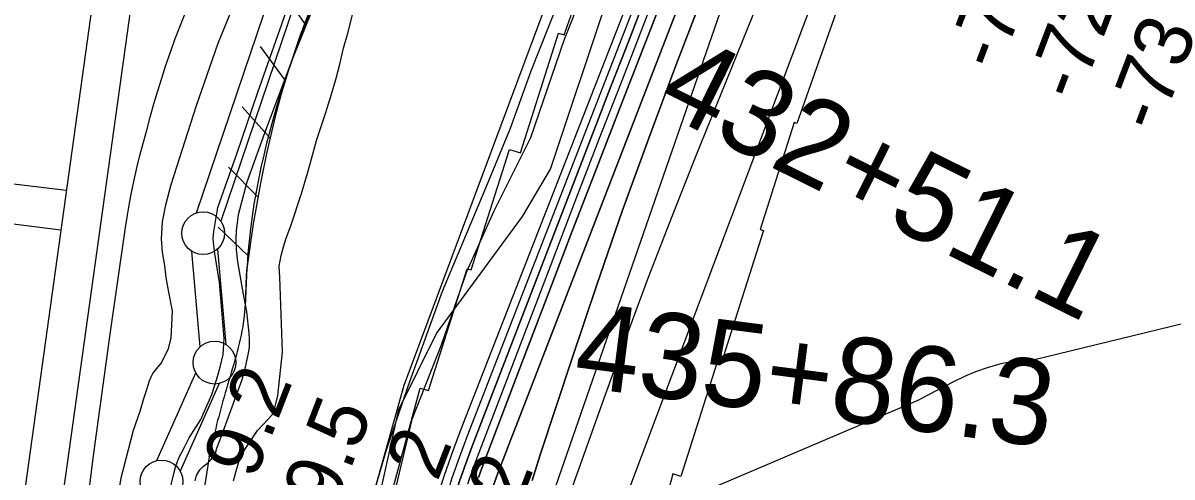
# Model space of a CAD drawing. Extents: x 3683613 to 3738215, y 469626 to 495384.
# Drawn here: x 3701591 to 3702934, y 483272 to 483802 of the extents above; entities that cross this region are included whole.
import ezdxf

# ---------------------------------------------------------------- set-up
doc = ezdxf.new("R2010")
doc.units = 0
for name, color, linetype in [('V-FLOD-BASE', 7, 'Continuous'), ('V-LEVE-TOET', 7, 'Continuous'), ('V-RAIL-TRAK', 7, 'Continuous'), ('V-RIVR-EDGE', 7, 'Continuous'), ('V-RIVR-RANG', 7, 'Continuous'), ('V-ROAD-CNTR', 7, 'Continuous'), ('V-RRAP-FSHR', 7, 'Continuous'), ('V-RRAP-RVMT', 7, 'Continuous'), ('V-SITE-VEGE', 7, 'Continuous'), ('V-SURV-IDEN', 7, 'Continuous'), ('V-SURV-LINE', 7, 'Continuous'), ('V-TOPO-DPTH', 7, 'Continuous'), ('V-TOPO-MAJR', 7, 'Continuous'), ('V-TOPO-MINR', 7, 'Continuous'), ('V-TOPO-WATR', 7, 'Continuous')]:
    doc.layers.add(name, color=color, linetype=linetype)

msp = doc.modelspace()

# ---------------------------------------------------------------- linework, layer by layer
at = {"layer": 'V-FLOD-BASE'}
msp.add_lwpolyline([(3701763.6, 483260.9), (3701766.5, 483273.1), (3701769.2, 483283.5), (3701773, 483294.2), (3701779.6, 483307), (3701785, 483317.7), (3701798.8, 483339), (3701811.4, 483368.4), (3701817.3, 483386.5), (3701821.1, 483400.1), (3701824.6, 483415), (3701826, 483433.9), (3701820.7, 483499.1), (3701814.9, 483533), (3701813.9, 483542.3), (3701813.2, 483550.5), (3701814, 483558.6), (3701818.4, 483586.8), (3701840.9, 483649.6), (3701865.3, 483721.3), (3701891.3, 483795.4), (3701916.8, 483868)], dxfattribs=at)
at = {"layer": 'V-LEVE-TOET'}
for points in [[(3701738.8, 483384.2), (3701740.7, 483389), (3701742.6, 483392.7), (3701747.4, 483398.6), (3701752.6, 483405.2), (3701760.8, 483422.2), (3701763.8, 483434.3), (3701765.6, 483466.1), (3701761.4, 483488), (3701758.3, 483504.8), (3701756.5, 483519.1), (3701754, 483534.6), (3701752.7, 483550.3), (3701753.8, 483570), (3701757.8, 483589.8), (3701764, 483613.5), (3701793.7, 483705.8), (3701818.9, 483778.5), (3701851.9, 483860.2)], [(3701792.2, 483267.4), (3701793.8, 483273.9), (3701797.4, 483280.5), (3701801.8, 483284.7), (3701806.5, 483288.2), (3701810.7, 483292.4), (3701815.7, 483299.8), (3701817.3, 483305.5), (3701823.8, 483321.9), (3701846.9, 483385.7), (3701850.9, 483400.4), (3701854.1, 483414.5), (3701855.4, 483423.3), (3701855.6, 483432), (3701855.2, 483439.9), (3701852.3, 483464.9), (3701848.4, 483485.6), (3701842, 483523.2), (3701840.2, 483537.3), (3701840, 483549.6), (3701840.4, 483559.5), (3701842.7, 483578.4), (3701852.9, 483616.8), (3701873.5, 483674.1), (3701906.7, 483762), (3701942.1, 483850)], [(3701588.1, 482602.2), (3701611.1, 482693.3), (3701641.7, 482831.6), (3701654.9, 482893.6), (3701658.4, 482910.3), (3701664.2, 482960.1), (3701677, 483073.4), (3701688.5, 483166.6), (3701705.4, 483270.9), (3701719.9, 483326.5), (3701727.7, 483348.9), (3701732.1, 483363.8), (3701734.8, 483372), (3701738.8, 483384.2)]]:
    msp.add_lwpolyline(points, dxfattribs=at)
at = {"layer": 'V-RAIL-TRAK'}
msp.add_lwpolyline([(3701658, 483174.7), (3701672.9, 483294.1), (3701692.3, 483436.2), (3701710.4, 483563.3), (3701712.8, 483577.7), (3701715.3, 483592), (3701718.1, 483606.3), (3701721.1, 483620.6), (3701724.3, 483634.8), (3701727.8, 483649), (3701731.5, 483663), (3701735.4, 483677.1), (3701739.5, 483692.4), (3701743.7, 483707.7), (3701748.3, 483722.9), (3701753, 483738), (3701757.9, 483753.1), (3701763.1, 483768.1), (3701768.4, 483783), (3701774, 483797.9), (3701805.7, 483877)], dxfattribs=at)
at = {"layer": 'V-RIVR-EDGE'}
msp.add_lwpolyline([(3702266.5, 483890.7), (3702223.6, 483782.8), (3702184.3, 483668.2), (3702141.4, 483582.5), (3702109.5, 483511.7), (3702079.8, 483425.9), (3702045.4, 483339), (3702004.8, 483168.6), (3701988.4, 483095.4), (3701956.9, 482989.8), (3701925.3, 482859.6), (3701918.6, 482791.8), (3701905.2, 482731.8), (3701902.1, 482679.6), (3701897.1, 482599.7), (3701899.3, 482536.7), (3701898, 482492.3), (3701899.1, 482453.8), (3701891.7, 482354.2), (3701878.9, 482283.4)], dxfattribs=at)
at = {"layer": 'V-ROAD-CNTR'}
for points in [[(3701708.7, 484090.2), (3701559.7, 483021.9)], [(3701753.9, 484087.6), (3701604.9, 483019.4)], [(3701641.3, 483606.7), (3699984.6, 483805.4), (3699008.2, 483925), (3698523.9, 483984.9), (3698374.8, 484000.1), (3698104.2, 484033.2)], [(3699962.3, 483763.3), (3701140.8, 483623), (3701634.8, 483560.5)]]:
    msp.add_lwpolyline(points, dxfattribs=at)
at = {"layer": 'V-RRAP-FSHR'}
for p, q in [((3701920.2, 483801.6), (3701892.8, 483842)), ((3701897.2, 483735.5), (3701868.3, 483774.8)), ((3701879.6, 483667.8), (3701847.1, 483704.2)), ((3701865.5, 483599.2), (3701831, 483633.7)), ((3701854.4, 483530.1), (3701819, 483563.7))]:
    msp.add_line(p, q, dxfattribs=at)
for points in [[(3704536.6, 488645), (3704333.7, 488313.6), (3704136.3, 488003.7), (3703813.6, 487473.7), (3703697, 487229.7), (3703210.1, 486196.5), (3702961.5, 485706.2), (3702721.7, 485188.2), (3702457.6, 484459.9), (3702243.4, 483934.5), (3702035.9, 483379), (3701912.3, 482939), (3701849.1, 482549.3), (3701843.2, 482335.4), (3701837.2, 482130.2), (3701792.5, 481878.7), (3701694.6, 481579.9), (3701501.3, 480451)], [(3702020.3, 483997.2), (3701992.3, 483953.1), (3701978.1, 483928.5), (3701966.4, 483906.6), (3701956.7, 483887.3), (3701940.8, 483852.9), (3701929.7, 483826.7), (3701914.5, 483786.7), (3701900.7, 483745.9), (3701892.3, 483717.8), (3701885.6, 483693.1), (3701875.3, 483649.7), (3701868.7, 483617.1), (3701860, 483567.8), (3701852.7, 483518.3), (3701852.2, 483513.9), (3701851.5, 483505.6), (3701851.3, 483498.3), (3701851, 483482)], [(3701810.1, 483305.3), (3701737.4, 482845), (3701622, 482434.4), (3701596.4, 482302.9), (3701555, 481995.8), (3701532, 481804.5), (3701509, 481621.6), (3701469.4, 481255.9), (3701435.2, 481053.2), (3701296.3, 480133.1)]]:
    msp.add_lwpolyline(points, dxfattribs=at)
msp.add_spline([(3702725.1, 485500.8), (3702409.6, 484739.4), (3702324.5, 484538.5), (3702245.3, 484365.5), (3702154.1, 484208.2), (3701992.3, 483953.1), (3701900.7, 483745.9), (3701852.7, 483518.3), (3701847.6, 483447.5), (3701827.1, 483370.1), (3701808.2, 483296.1)], degree=3, dxfattribs=at)
at = {"layer": 'V-RRAP-RVMT'}
for p, q in [((3702223.6, 483788.4), (3702272.4, 483927)), ((3702543.5, 483820.5), (3702495.7, 483684.8)), ((3702172.3, 483650.5), (3702217, 483790.5)), ((3702217, 483790.5), (3702223.6, 483788.4)), ((3702492.4, 483685.9), (3702452.6, 483561.1)), ((3702495.7, 483684.8), (3702492.4, 483685.9)), ((3702114.8, 483513.8), (3702159.7, 483654.5)), ((3702159.7, 483654.5), (3702172.3, 483650.5)), ((3702456.5, 483559.8), (3702409.3, 483411.9)), ((3702452.6, 483561.1), (3702456.5, 483559.8)), ((3702065, 483373.1), (3702110.3, 483515.3)), ((3702110.3, 483515.3), (3702114.8, 483513.8)), ((3702404.8, 483413.4), (3702359.9, 483272.7)), ((3702409.3, 483411.9), (3702404.8, 483413.4)), ((3702016.2, 483232.7), (3702055.1, 483375.8)), ((3702055.1, 483375.8), (3702065, 483373.1)), ((3702350.7, 483275.6), (3702318.5, 483157.2)), ((3702359.9, 483272.7), (3702350.7, 483275.6))]:
    msp.add_line(p, q, dxfattribs=at)
at = {"layer": 'V-SITE-VEGE'}
for points in [[(3702226.6, 483852.4), (3702184.7, 483745.8), (3702160.2, 483679.1), (3702132.6, 483612), (3702080.9, 483488.8), (3702040.8, 483377.5), (3702015.5, 483303.3), (3701995.5, 483235.5), (3701964.4, 483133.5), (3701937.8, 483035.2), (3701919.5, 482988.7), (3701904.6, 482927.6), (3701894.4, 482876.2), (3701879.6, 482812.1), (3701865.1, 482746.9), (3701856.8, 482702.4), (3701856.1, 482690.1), (3701859.5, 482663.1), (3701860.3, 482642.4), (3701859.8, 482622.6), (3701859.5, 482602.5), (3701860.8, 482582.4), (3701858.7, 482535.3), (3701857.2, 482473.8)], [(3701836.8, 483267.5), (3701840.6, 483282), (3701843.5, 483291), (3701847.6, 483300.5), (3701858.8, 483317.1), (3701865.1, 483326.1), (3701871.7, 483333.2), (3701881.9, 483344.5), (3701884.9, 483351.2), (3701888.6, 483367.2), (3701894, 483418), (3701891, 483505.3), (3701890.2, 483518.2), (3701892.6, 483530.8), (3701895.2, 483540.8), (3701898.5, 483550.9), (3701904.1, 483565.5), (3701916.2, 483603.1), (3701923.7, 483628), (3701929.3, 483647.9), (3701933.8, 483665), (3701944.3, 483696.6), (3701951.5, 483719), (3701956.6, 483736.4), (3701961.1, 483754.3), (3701965.6, 483772.8), (3701970.7, 483790.4), (3701978.9, 483822.6)]]:
    msp.add_lwpolyline(points, dxfattribs=at)
at = {"layer": 'V-SURV-LINE'}
for points in [[(3701793.5, 483580.4), (3701888.2, 483860.1)], [(3701916.6, 483850.5), (3701822, 483570.8)], [(3701798, 483424.2), (3701788.2, 483535.5)], [(3701818.1, 483538.1), (3701827.9, 483426.8)], [(3701747.2, 483291.2), (3701792.9, 483393.5)], [(3701820.3, 483381.3), (3701774.6, 483278.9)]]:
    msp.add_lwpolyline(points, dxfattribs=at)
for centre in [(3701801.4, 483556.7), (3701814.7, 483405.6), (3701752.7, 483266.8)]:
    msp.add_circle(centre, 25, dxfattribs=at)
at = {"layer": 'V-TOPO-DPTH'}
for points in [[(3702355.6, 483975), (3702105, 483333.6), (3702093.8, 483303.8), (3702083.3, 483273.9), (3702073.6, 483243.7), (3702064.5, 483213.3), (3701955.5, 482829.4), (3701938.7, 482762.5), (3701924.6, 482695.2), (3701914.6, 482627.1), (3701907.3, 482558.6), (3701899.1, 482452.1), (3701897.8, 482436.5), (3701896.4, 482420.9), (3701894.7, 482405.2), (3701892.9, 482389.6), (3701890.8, 482374.1), (3701888.4, 482358.6), (3701885.6, 482343.2), (3701882.5, 482327.8), (3701878, 482306.9)], [(3702123.3, 483271.3), (3702127.4, 483282.4), (3702174.9, 483407.2), (3702202.9, 483480.6), (3702231.1, 483554.1), (3702259.5, 483627.4), (3702288, 483700.7), (3702376.5, 483927.9)], [(3702376.5, 483927.9), (3702288, 483700.7), (3702259.5, 483627.4), (3702231.1, 483554.1), (3702202.9, 483480.6), (3702174.9, 483407.2), (3702127.4, 483282.4), (3702123.3, 483271.3)], [(3702138.8, 483256.8), (3702147.3, 483279.4), (3702152.2, 483292.5), (3702157.2, 483305.6), (3702162.2, 483318.8), (3702167.3, 483331.9), (3702388, 483902.1)], [(3702138.8, 483256.8), (3702147.3, 483279.4), (3702152.2, 483292.5), (3702157.2, 483305.6), (3702162.2, 483318.8), (3702167.3, 483331.9), (3702388, 483902.1)], [(3702400.7, 483874.1), (3702354.3, 483752.6), (3702322.5, 483667.6), (3702291.5, 483582.3), (3702261.7, 483496.6), (3702232.8, 483410.6), (3702195.6, 483297.7), (3702186.2, 483267.8)], [(3702186.2, 483267.8), (3702195.6, 483297.7), (3702232.8, 483410.6), (3702261.7, 483496.6), (3702291.5, 483582.3), (3702322.5, 483667.6), (3702354.3, 483752.6), (3702400.7, 483874.1)], [(3702315.3, 483823.1), (3702296.4, 483774.6), (3702277.5, 483726.1), (3702258.7, 483677.5), (3702116.1, 483308), (3702108.5, 483287.6), (3702101.3, 483267), (3702094.7, 483246.2), (3702088.5, 483225.3), (3702019.1, 482981.1), (3702004.7, 482925.2), (3701992.2, 482869), (3701982.4, 482812.2), (3701974.4, 482755.1), (3701970.4, 482720.1), (3701965.7, 482680.3), (3701960.8, 482640.4), (3701955.5, 482600.6), (3701950, 482560.9), (3701943.9, 482521.2), (3701937.4, 482481.6), (3701930.1, 482442.1), (3701922.3, 482402.8), (3701902, 482305.1)], [(3701902, 482305.1), (3701922.3, 482402.8), (3701930.1, 482442.1), (3701937.4, 482481.6), (3701943.9, 482521.2), (3701950, 482560.9), (3701955.5, 482600.6), (3701960.8, 482640.4), (3701965.7, 482680.3), (3701970.4, 482720.1), (3701974.4, 482755.1), (3701982.4, 482812.2), (3701992.2, 482869), (3702004.7, 482925.2), (3702019.1, 482981.1), (3702088.5, 483225.3), (3702094.7, 483246.2), (3702101.3, 483267), (3702108.5, 483287.6), (3702116.1, 483308), (3702258.7, 483677.5), (3702277.5, 483726.1), (3702296.4, 483774.6), (3702315.3, 483823.1)]]:
    msp.add_lwpolyline(points, dxfattribs=at)
at = {"layer": 'V-TOPO-MAJR'}
msp.add_lwpolyline([(3702449, 483939.2), (3702213.5, 483261), (3702208, 483244.5), (3702202.8, 483228), (3702198, 483211.3), (3702193.6, 483194.6), (3702163.6, 483076.6), (3702151.7, 483027), (3702140.6, 482977.1), (3702130.8, 482927), (3702121.9, 482876.7), (3702113.5, 482826.3), (3702105.1, 482775.9), (3702096.7, 482725.5), (3702088.2, 482675.1), (3702083.8, 482649), (3702072.6, 482585.6), (3702060.7, 482522.4), (3702047.9, 482459.3), (3702034.5, 482396.4), (3702005.8, 482266.8)], dxfattribs=at)
at = {"layer": 'V-TOPO-MINR'}
for points in [[(3701591.6, 480747.4), (3701650, 481045.5), (3701752.2, 481470.3), (3701767.8, 481553.7), (3701771.5, 481646.6), (3701783.3, 481863.2), (3701796.4, 481965.7), (3701834.8, 482137.5), (3701870.7, 482323.5), (3701897.1, 482514.2), (3701898.8, 482571.3), (3701920.6, 482735.7), (3701938.9, 482804.9), (3701995.1, 483081.6), (3702000.7, 483217.3), (3702030.1, 483350.9), (3702074.3, 483439.5), (3702175, 483576.3), (3702207.7, 483631.4), (3702343.3, 484037.5)], [(3702376.5, 483927.9), (3702288, 483700.7), (3702259.5, 483627.4), (3702231.1, 483554.1), (3702202.9, 483480.6), (3702174.9, 483407.2), (3702127.4, 483282.4), (3702123.3, 483271.3)], [(3702542.4, 483903.5), (3702296.4, 483249.9), (3702287.3, 483224.4), (3702278.9, 483198.8), (3702271.4, 483172.8), (3702264.5, 483146.7), (3702232.7, 483016.5), (3702210.3, 482925.1), (3702187.9, 482833.7), (3702165.3, 482742.4), (3702142.6, 482651.1), (3702034.8, 482218.9)], [(3702388, 483902.1), (3702167.3, 483331.9), (3702162.2, 483318.8), (3702157.2, 483305.6), (3702152.2, 483292.5), (3702147.3, 483279.4), (3702138.8, 483256.8)], [(3702400.7, 483874.1), (3702354.3, 483752.6), (3702322.5, 483667.6), (3702291.5, 483582.3), (3702261.7, 483496.6), (3702232.8, 483410.6), (3702195.6, 483297.7), (3702186.2, 483267.8)], [(3702468.3, 483871.3), (3702376.9, 483645.2), (3702349.1, 483575.2), (3702321.9, 483504.9), (3702295.5, 483434.4), (3702269.8, 483363.6), (3702224.6, 483237.1)], [(3702308.1, 483829.5), (3702110.5, 483320.8), (3702101.2, 483295.7), (3702092.3, 483270.5), (3702084.2, 483245), (3702076.5, 483219.3), (3701987.8, 482906.7), (3701971.9, 482844.6), (3701958.4, 482782.1), (3701948.3, 482718.9), (3701940.4, 482655.4), (3701933.3, 482581.6), (3701930.6, 482554.6), (3701927.6, 482527.6), (3701924.4, 482500.7), (3701921, 482473.7), (3701917.1, 482446.9), (3701912.8, 482420.1), (3701907.9, 482393.4), (3701902.6, 482366.8), (3701892.9, 482320.4), (3701885.7, 482286.2)], [(3702315.3, 483823.1), (3702296.4, 483774.6), (3702277.5, 483726.1), (3702258.7, 483677.5), (3702116.1, 483308), (3702108.5, 483287.6), (3702101.3, 483267), (3702094.7, 483246.2), (3702088.5, 483225.3), (3702019.1, 482981.1), (3702004.7, 482925.2), (3701992.2, 482869), (3701982.4, 482812.2), (3701974.4, 482755.1), (3701970.4, 482720.1), (3701965.7, 482680.3), (3701960.8, 482640.4), (3701955.5, 482600.6), (3701950, 482560.9), (3701943.9, 482521.2), (3701937.4, 482481.6), (3701930.1, 482442.1), (3701922.3, 482402.8), (3701902, 482305.1)], [(3702322.6, 483816.3), (3702293.6, 483741.8), (3702264.6, 483667.3), (3702235.8, 483592.6), (3702207.1, 483518), (3702121.7, 483295.2), (3702115.9, 483279.4), (3702110.4, 483263.5)], [(3703050.7, 483476.1), (3702772.1, 483408.4), (3702759.4, 483408.2), (3702746.8, 483406.6), (3702734.2, 483404.1), (3702731.6, 483403.4), (3702718, 483399.4), (3702704.6, 483394.8), (3702691.5, 483389.3), (3702678.7, 483383.1), (3702648.7, 483367.5), (3702636.9, 483361.2), (3702358.2, 483242.7), (3702353.9, 483240.6), (3702349.9, 483237.5), (3702346.4, 483233.2), (3702343.2, 483228.7), (3702340.6, 483223.9), (3702338.2, 483218.9), (3702325, 483186.2), (3702324.2, 483183.9), (3702323.3, 483181.6)]]:
    msp.add_lwpolyline(points, dxfattribs=at)
at = {"layer": 'V-TOPO-WATR'}
msp.add_lwpolyline([(3702355.6, 483975), (3702105, 483333.6), (3702093.8, 483303.8), (3702083.3, 483273.9), (3702073.6, 483243.7), (3702064.5, 483213.3), (3701955.5, 482829.4), (3701938.7, 482762.5), (3701924.6, 482695.2), (3701914.6, 482627.1), (3701907.3, 482558.6), (3701899.1, 482452.1), (3701897.8, 482436.5), (3701896.4, 482420.9), (3701894.7, 482405.2), (3701892.9, 482389.6), (3701890.8, 482374.1), (3701888.4, 482358.6), (3701885.6, 482343.2), (3701882.5, 482327.8), (3701878, 482306.9)], dxfattribs=at)

# ---------------------------------------------------------------- texts
at = {"layer": 'V-RIVR-RANG'}
for s, rotation, p in [('-72', 69.2134, (3702731.6, 483744)), ('-72', 69.2134, (3702825, 483708.3)), ('-73', 69.2134, (3702918.2, 483672.1)), ('9.2', 68.8283, (3701861.5, 483267.5)), ('9.5', 68.8283, (3701954.8, 483231.6)), ('3.2', 68.8283, (3702048.2, 483195.7)), ('-32', 69.107, (3702142.2, 483160.6))]:
    msp.add_text(s, height=67, rotation=rotation, dxfattribs=at).set_placement(p)
at = {"layer": 'V-SURV-IDEN'}
for s, rotation, p in [('432+51.1', 333.6203, (3702328.1, 483702)), ('435+86.3', 352.6806, (3702232.8, 483377.9))]:
    msp.add_text(s, height=100, rotation=rotation, dxfattribs=at).set_placement(p)

doc.saveas('drawing.dxf')
